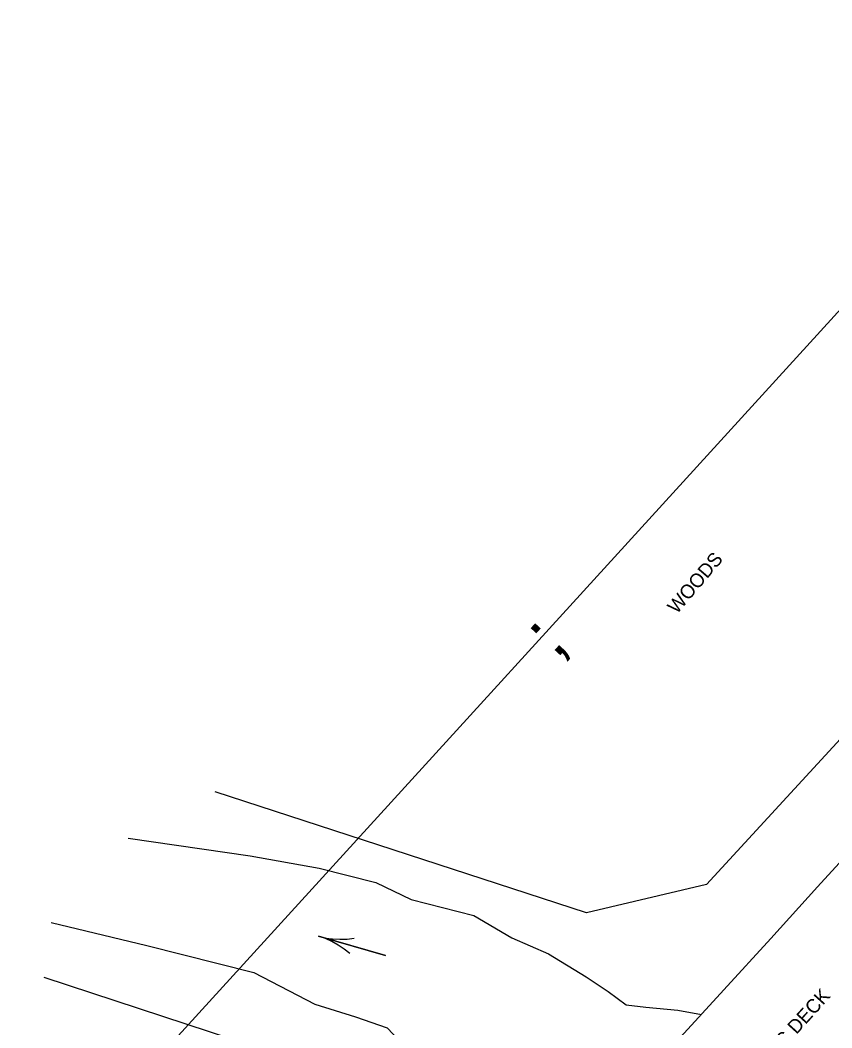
# Model space of a CAD drawing. Extents: x 1806071 to 1809844, y 912722 to 917035.
# Drawn here: x 1808860.2 to 1809093.5, y 916067.4 to 916357 of the extents above; entities that cross this region are included whole.
import ezdxf

# ---------------------------------------------------------------- set-up
doc = ezdxf.new("R2010")
doc.units = 0
for name, color, linetype in [('Exist Hydro River Flow Arrow CELL', 7, 'Continuous'), ('Exist Hydro Stream or Body of Water', 7, 'Continuous'), ('Exist Right of Way Control of Access CA Symbol CELL', 7, 'Continuous'), ('Exist Right of Way Line', 7, 'Continuous'), ('Exist Structure Major Deck Tunnel Box Culvert', 7, 'Continuous'), ('Exist Structure Major Deck Tunnel Box Culvert Text', 7, 'Continuous'), ('Exist Vegetation Woods Line', 7, 'Continuous'), ('Exist Vegetation Woods Line Text', 7, 'Continuous')]:
    doc.layers.add(name, color=color, linetype=linetype)

msp = doc.modelspace()

# ---------------------------------------------------------------- linework, layer by layer
at = {"layer": 'Exist Hydro River Flow Arrow CELL'}
msp.add_line((1808955.6, 916091), (1808955.6, 916091), dxfattribs=at)
msp.add_lwpolyline([(1808954.98, 916088.8), (1808953.38, 916090.07), (1808951.65, 916091.23), (1808949.82, 916092.24), (1808947.94, 916093.11), (1808945.99, 916093.74), (1808965.22, 916088.26), (1808945.99, 916093.74), (1808947.98, 916093.25), (1808950.03, 916092.99), (1808952.12, 916092.89), (1808954.2, 916092.96), (1808956.23, 916093.2)], dxfattribs=at)
at = {"layer": 'Exist Hydro Stream or Body of Water'}
for points in [[(1808891.27, 916121.94), (1808926.37, 916116.86), (1808946.21, 916113.35), (1808962.47, 916109.25), (1808972.64, 916104.28), (1808990.66, 916099.77), (1809001.5, 916093.35), (1809012.04, 916088.73), (1809022.86, 916082.13), (1809029.24, 916077.85), (1809034.41, 916074.01), (1809040.09, 916073.42), (1809049.22, 916072.5), (1809056.05, 916071.32)], [(1808869.11, 916097.73), (1808896.68, 916091.12), (1808927.43, 916083.33), (1808944.95, 916074.2), (1808956.59, 916070.61), (1808965.75, 916067.46), (1808970.91, 916061.94), (1808978.6, 916057.41), (1808989.97, 916056.32), (1808998.97, 916054.62), (1809003.39, 916052.85), (1809006.76, 916050.09), (1809011.34, 916046.88), (1809014.5, 916043.93), (1809018.6, 916038.27), (1809021.29, 916033.19)]]:
    msp.add_lwpolyline(points, dxfattribs=at)
at = {"layer": 'Exist Right of Way Control of Access CA Symbol CELL'}
msp.add_line((1809013.72, 916183.76), (1809013.72, 916183.76), dxfattribs=at)
at = {"layer": 'Exist Right of Way Line'}
msp.add_line((1809789.56, 917034.6), (1808726.47, 915868.74), dxfattribs=at)
at = {"layer": 'Exist Structure Major Deck Tunnel Box Culvert'}
msp.add_lwpolyline([(1809049.01, 916063.59), (1809062.48, 916078.37), (1809075.95, 916093.15), (1809089.43, 916107.93), (1809102.9, 916122.71)], dxfattribs=at)
at = {"layer": 'Exist Vegetation Woods Line'}
for points in [[(1809168.58, 916229.47), (1809057.46, 916108.6), (1809022.98, 916100.47), (1808916.26, 916135.27)], [(1808866.99, 916082.04), (1808982.78, 916043.99), (1808982.6, 916022.34), (1808870.14, 915909.02), (1808731.62, 915769.23), (1808642.66, 915679.92), (1808545.79, 915593.59), (1808530.3, 915598.06), (1808533.97, 915630.39), (1808554.26, 915715.82), (1808542.3, 915747.36)]]:
    msp.add_lwpolyline(points, dxfattribs=at)

# ---------------------------------------------------------------- texts
at = {"layer": 'Exist Right of Way Control of Access CA Symbol CELL'}
msp.add_text(';', height=15, rotation=47.64, dxfattribs=at).set_placement((1809014.21, 916173.16))
at = {"layer": 'Exist Structure Major Deck Tunnel Box Culvert Text'}
msp.add_text('CONC DECK', height=4, rotation=47.8132, dxfattribs=at).set_placement((1809071.77, 916052.62))
at = {"layer": 'Exist Vegetation Woods Line Text'}
msp.add_text('WOODS', height=4, rotation=49.5683, dxfattribs=at).set_placement((1809048.96, 916186.16))

doc.saveas('drawing.dxf')
